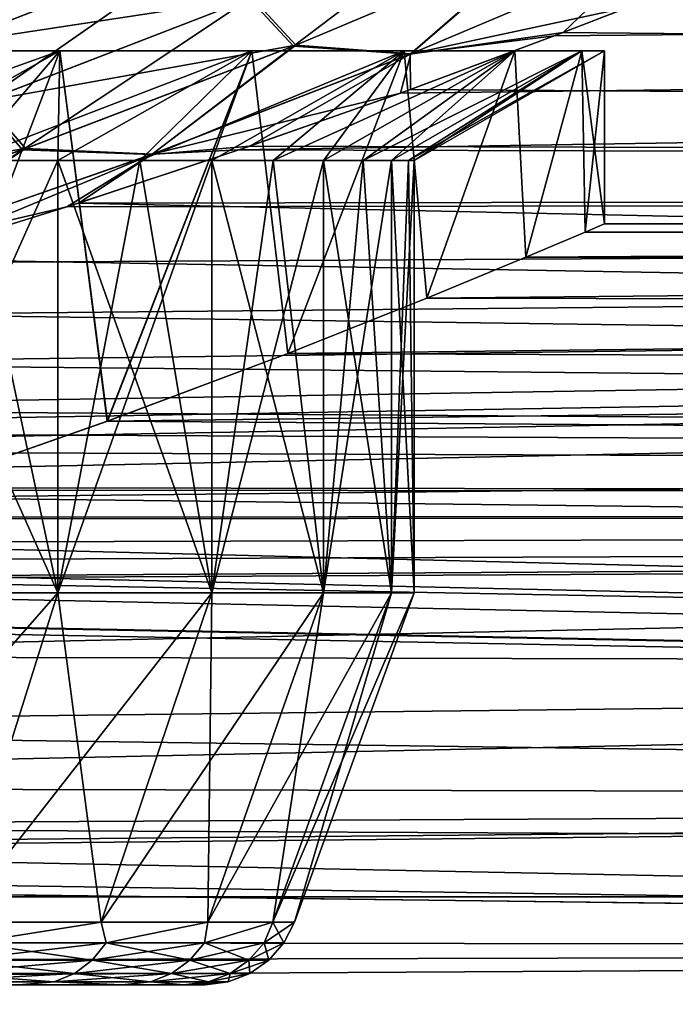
# Model space of a CAD drawing. Header units: metres. Extents: x -150 to 310, y -128 to 84.
# Tile 225 of 465: x 83.65 to 85.72, y 18.54 to 21.64. Entities that reach past the tile are written whole.
import ezdxf

# ---------------------------------------------------------------- set-up
doc = ezdxf.new("R2010")
doc.units = ezdxf.units.M
doc.layers.add('solid_26009703_SW0001', color=7, linetype='CONTINUOUS')
doc.layers.add('solid_26009703_SW0001_01', color=7, linetype='CONTINUOUS')

msp = doc.modelspace()

# ---------------------------------------------------------------- linework, layer by layer
at = {"layer": 'solid_26009703_SW0001'}
for points in [[(127.5, 20.109972, 11.161945), (80.220291, 20.163897, 11.064233), (79.600922, 20.065847, 11.241076)], [(127.5, 20.109972, 11.161945), (78.351746, 19.922819, 11.492663), (77.102623, 19.850832, 11.616559)], [(127.5, 18.87756, 13.139169), (127.5, 20.109972, 11.161945), (77.102623, 19.850832, 11.616559)], [(127.5, 20.109972, 11.161945), (78.977341, 19.985449, 11.383403), (78.351746, 19.922819, 11.492663)], [(127.5, 20.109972, 11.161945), (79.600922, 20.065847, 11.241076), (78.977341, 19.985449, 11.383403)], [(127.5, 18.87756, 13.139169), (77.102623, 19.850832, 11.616559), (-127.5, 18.87756, 13.139169)], [(97.199997, 19.605188, -7.525727), (80.602585, 19.412781, -8.008991), (79.601929, 19.225555, -8.448551)], [(97.199997, 19.184454, -8.54147), (97.199997, 19.605188, -7.525727), (79.601929, 19.225555, -8.448551)], [(97.199997, 19.184454, 8.54147), (78.579277, 19.087269, 8.756495), (79.601555, 19.225494, 8.44869)], [(97.199997, 19.184454, -8.54147), (79.601929, 19.225555, -8.448551), (78.579727, 19.087317, -8.756391)], [(97.199997, 19.184454, -8.54147), (77.541542, 19.002232, -8.939529), (76.500267, 18.973419, -9.000519)], [(97.199997, 18.711138, -9.5338), (97.199997, 19.184454, -8.54147), (76.500267, 18.973419, -9.000519)], [(97.199997, 19.184454, -8.54147), (78.579727, 19.087317, -8.756391), (77.541542, 19.002232, -8.939529)], [(97.199997, 19.184454, 8.54147), (97.199997, 18.711138, 9.5338), (78.579277, 19.087269, 8.756495)], [(97.199997, 18.711138, 9.5338), (77.541046, 19.002205, 8.939588), (78.579277, 19.087269, 8.756495)], [(97.199997, 18.711138, 9.5338), (76.499779, 18.973419, 9.000521), (77.541046, 19.002205, 8.939588)], [(97.199997, 18.711138, -9.5338), (76.500267, 18.973419, -9.000519), (-128, 18.185108, -10.501361)], [(97.199997, 18.711138, 9.5338), (-128, 18.185108, 10.501361), (-76.500221, 18.973419, 9.000521)], [(97.199997, 18.711138, 9.5338), (-76.500221, 18.973419, 9.000521), (76.499779, 18.973419, 9.000521)], [(127.5, 18.87756, 13.139169), (-127.5, 18.87756, 13.139169), (-127.5, 17.451437, 14.981567)], [(127.5, 17.451437, 14.981567), (127.5, 18.87756, 13.139169), (-127.5, 17.451437, 14.981567)], [(97.199997, 18.186533, -10.5), (97.199997, 18.711138, -9.5338), (-128, 18.185108, -10.501361)], [(97.199997, 18.711138, 9.5338), (97.199997, 18.186533, 10.5), (-128, 18.185108, 10.501361)]]:
    msp.add_3dface(points, dxfattribs=at)
at = {"layer": 'solid_26009703_SW0001_01'}
for points in [[(83.333344, 21.765318, -8.800523), (84.169853, 22.09161, -8.074072), (83.422478, 21.564159, -8.827559)], [(84.169853, 22.09161, -8.074072), (84.261826, 21.890675, -8.091558), (83.422478, 21.564159, -8.827559)], [(84.379936, 21.710833, -8.144916), (85.144402, 22.035242, -7.319735), (84.518372, 21.560921, -8.231521)], [(85.144402, 22.035242, -7.319735), (85.290176, 21.885086, -7.392825), (84.518372, 21.560921, -8.231521)], [(127.5, 21.945204, 6.885352), (84.85614, 21.412464, 8.396807), (84.345764, 21.23313, 8.840486)], [(127.5, 21.13603, 9.070185), (127.5, 21.945204, 6.885352), (84.345764, 21.23313, 8.840486)], [(127.5, 21.945204, 6.885352), (85.341537, 21.593143, 7.920616), (84.85614, 21.412464, 8.396807)], [(127.5, 21.945204, 6.885352), (85.577736, 21.684141, 7.667987), (85.341537, 21.593143, 7.920616)], [(83.342819, 21.768812, 8.793093), (83.431999, 21.567659, 8.820019), (84.269867, 21.894003, 8.083732)], [(83.422478, 21.564159, -8.827559), (84.261826, 21.890675, -8.091558), (83.534119, 21.384117, -8.892831)], [(84.269867, 21.894003, 8.083732), (83.431999, 21.567659, 8.820019), (84.388023, 21.714163, 8.136971)], [(84.261826, 21.890675, -8.091558), (84.379936, 21.710833, -8.144916), (83.534119, 21.384117, -8.892831)], [(84.388023, 21.714163, 8.136971), (84.52655, 21.564253, 8.22344), (85.296806, 21.888044, 7.384789)], [(84.518372, 21.560921, -8.231521), (85.290176, 21.885086, -7.392825), (84.887474, 21.53546, -8.126721)], [(84.889046, 21.53616, 8.125039), (85.296806, 21.888044, 7.384789), (84.52655, 21.564253, 8.22344)], [(85.290176, 21.885086, -7.392825), (85.622086, 21.846216, -7.283629), (84.887474, 21.53546, -8.126721)], [(84.889046, 21.53616, 8.125039), (85.623528, 21.846891, 7.281749), (85.296806, 21.888044, 7.384789)], [(84.887474, 21.53546, -8.126721), (85.622086, 21.846216, -7.283629), (85.370491, 21.604103, -7.890675)], [(84.889046, 21.53616, 8.125039), (85.577736, 21.684141, 7.667987), (85.623528, 21.846891, 7.281749)], [(85.622086, 21.846216, -7.283629), (85.578102, 21.684212, -7.667787), (85.370491, 21.604103, -7.890675)], [(85.578102, 21.684212, -7.667787), (85.824669, 21.781141, -7.387955), (127.5, 21.13603, -9.070185)], [(83.431999, 21.567659, 8.820019), (83.543724, 21.387621, 8.885159), (84.388023, 21.714163, 8.136971)], [(84.388023, 21.714163, 8.136971), (83.543724, 21.387621, 8.885159), (84.52655, 21.564253, 8.22344)], [(83.534119, 21.384117, -8.892831), (84.379936, 21.710833, -8.144916), (83.662781, 21.234035, -8.993133)], [(84.379936, 21.710833, -8.144916), (84.518372, 21.560921, -8.231521), (83.662781, 21.234035, -8.993133)], [(84.889046, 21.53616, 8.125039), (85.341537, 21.593143, 7.920616), (85.577736, 21.684141, 7.667987)], [(85.370491, 21.604103, -7.890675), (85.578102, 21.684212, -7.667787), (127.5, 21.13603, -9.070185)], [(84.889046, 21.53616, 8.125039), (84.85614, 21.412464, 8.396807), (85.341537, 21.593143, 7.920616)], [(84.887474, 21.53546, -8.126721), (85.370491, 21.604103, -7.890675), (84.888115, 21.424021, -8.367279)], [(84.888115, 21.424021, -8.367279), (85.370491, 21.604103, -7.890675), (127.5, 21.13603, -9.070185)], [(83.543724, 21.387621, 8.885159), (83.672516, 21.237545, 8.985312), (84.52655, 21.564253, 8.22344)], [(83.662781, 21.234035, -8.993133), (84.518372, 21.560921, -8.231521), (84.071373, 21.219017, -8.899186)], [(84.072983, 21.219589, 8.89782), (84.52655, 21.564253, 8.22344), (83.672516, 21.237545, 8.985312)], [(84.518372, 21.560921, -8.231521), (84.887474, 21.53546, -8.126721), (84.071373, 21.219017, -8.899186)], [(84.072983, 21.219589, 8.89782), (84.889046, 21.53616, 8.125039), (84.52655, 21.564253, 8.22344)], [(83.781151, 21.54641, -5.290067), (83.164169, 21.200001, -5.113596), (82.815453, 21.200001, -5.538505)], [(83.060715, 21.54641, -6.160924), (83.781151, 21.54641, -5.290067), (82.815453, 21.200001, -5.538505)], [(83.060715, 21.54641, -6.160924), (83.244675, 20.136799, -5.95897), (83.781151, 21.54641, -5.290067)], [(83.781151, 21.54641, 5.290067), (83.244431, 20.136717, 5.959247), (83.060715, 21.54641, 6.160924)], [(83.781151, 21.54641, 5.290067), (83.060715, 21.54641, 6.160924), (83.164169, 21.200001, 5.113596)], [(83.781151, 21.54641, -5.290067), (83.484344, 21.200001, -4.66679), (83.164169, 21.200001, -5.113596)], [(83.781151, 21.54641, 5.290067), (83.164169, 21.200001, 5.113596), (83.484344, 21.200001, 4.66679)], [(83.781151, 21.54641, 5.290067), (83.930939, 20.377548, 5.074989), (83.244431, 20.136717, 5.959247)], [(83.781151, 21.54641, -5.290067), (83.244675, 20.136799, -5.95897), (83.93116, 20.37763, -5.074659)], [(84.386757, 21.54641, -4.335783), (83.774612, 21.200001, -4.2), (83.484344, 21.200001, -4.66679)], [(83.781151, 21.54641, -5.290067), (84.386757, 21.54641, -4.335783), (83.484344, 21.200001, -4.66679)], [(83.781151, 21.54641, 5.290067), (83.484344, 21.200001, 4.66679), (83.774612, 21.200001, 4.2)], [(84.386757, 21.54641, -4.335783), (84.03373, 21.200001, -3.715225), (83.774612, 21.200001, -4.2)], [(84.386757, 21.54641, 4.335783), (83.774612, 21.200001, 4.2), (84.03373, 21.200001, 3.715225)], [(84.386757, 21.54641, 4.335783), (83.781151, 21.54641, 5.290067), (83.774612, 21.200001, 4.2)], [(83.781151, 21.54641, -5.290067), (83.93116, 20.37763, -5.074659), (84.386757, 21.54641, -4.335783)], [(84.386757, 21.54641, 4.335783), (83.930939, 20.377548, 5.074989), (83.781151, 21.54641, 5.290067)], [(84.386757, 21.54641, 4.335783), (84.50042, 20.591423, 4.122293), (83.930939, 20.377548, 5.074989)], [(84.386757, 21.54641, -4.335783), (83.93116, 20.37763, -5.074659), (84.500603, 20.591496, -4.121935)], [(84.867989, 21.54641, -3.313121), (84.26059, 21.200001, -3.214541), (84.03373, 21.200001, -3.715225)], [(84.386757, 21.54641, -4.335783), (84.867989, 21.54641, -3.313121), (84.03373, 21.200001, -3.715225)], [(84.386757, 21.54641, 4.335783), (84.03373, 21.200001, 3.715225), (84.26059, 21.200001, 3.214541)], [(84.071373, 21.219017, -8.899186), (84.887474, 21.53546, -8.126721), (84.380371, 21.245016, -8.811884)], [(84.072983, 21.219589, 8.89782), (84.85614, 21.412464, 8.396807), (84.889046, 21.53616, 8.125039)], [(84.867989, 21.54641, -3.313121), (84.454216, 21.200001, -2.700092), (84.26059, 21.200001, -3.214541)], [(84.867989, 21.54641, 3.313121), (84.26059, 21.200001, 3.214541), (84.454216, 21.200001, 2.700092)], [(84.867989, 21.54641, 3.313121), (84.386757, 21.54641, 4.335783), (84.26059, 21.200001, 3.214541)], [(84.887474, 21.53546, -8.126721), (84.888115, 21.424021, -8.367279), (84.380371, 21.245016, -8.811884)], [(84.386757, 21.54641, -4.335783), (84.500603, 20.591496, -4.121935), (84.867989, 21.54641, -3.313121)], [(84.867989, 21.54641, 3.313121), (84.50042, 20.591423, 4.122293), (84.386757, 21.54641, 4.335783)], [(85.217247, 21.54641, -2.238209), (84.613777, 21.200001, -2.17408), (84.454216, 21.200001, -2.700092)], [(84.867989, 21.54641, -3.313121), (85.217247, 21.54641, -2.238209), (84.454216, 21.200001, -2.700092)], [(84.867989, 21.54641, 3.313121), (84.454216, 21.200001, 2.700092), (84.613777, 21.200001, 2.17408)], [(84.867989, 21.54641, 3.313121), (84.939301, 20.765961, 3.126479), (84.50042, 20.591423, 4.122293)], [(84.867989, 21.54641, -3.313121), (84.500603, 20.591496, -4.121935), (84.939423, 20.766012, -3.126142)], [(85.217247, 21.54641, -2.238209), (84.738594, 21.200001, -1.638759), (84.613777, 21.200001, -2.17408)], [(85.217247, 21.54641, 2.238209), (84.613777, 21.200001, 2.17408), (84.738594, 21.200001, 1.638759)], [(85.217247, 21.54641, 2.238209), (84.867989, 21.54641, 3.313121), (84.613777, 21.200001, 2.17408)], [(85.429031, 21.54641, -1.127999), (84.82814, 21.200001, -1.09642), (84.738594, 21.200001, -1.638759)], [(85.217247, 21.54641, -2.238209), (85.429031, 21.54641, -1.127999), (84.738594, 21.200001, -1.638759)], [(85.217247, 21.54641, 2.238209), (84.738594, 21.200001, 1.638759), (84.82814, 21.200001, 1.09642)], [(85.429031, 21.54641, -1.127999), (84.882011, 21.200001, -0.549386), (84.82814, 21.200001, -1.09642)], [(85.429031, 21.54641, 1.127999), (84.82814, 21.200001, 1.09642), (84.882011, 21.200001, 0.549386)], [(85.429031, 21.54641, 1.127999), (85.217247, 21.54641, 2.238209), (84.82814, 21.200001, 1.09642)], [(84.867989, 21.54641, -3.313121), (84.939423, 20.766012, -3.126142), (85.217247, 21.54641, -2.238209)], [(85.217247, 21.54641, 2.238209), (84.939301, 20.765961, 3.126479), (84.867989, 21.54641, 3.313121)], [(85.5, 21.54641), (84.900002, 21.200001), (84.882011, 21.200001, -0.549386)], [(85.429031, 21.54641, 1.127999), (84.882011, 21.200001, 0.549386), (84.900002, 21.200001)], [(85.429031, 21.54641, -1.127999), (85.5, 21.54641), (84.882011, 21.200001, -0.549386)], [(85.429031, 21.54641, 1.127999), (84.900002, 21.200001), (85.5, 21.54641)], [(85.217247, 21.54641, 2.238209), (85.252159, 20.894983, 2.097548), (84.939301, 20.765961, 3.126479)], [(85.217247, 21.54641, -2.238209), (84.939423, 20.766012, -3.126142), (85.252228, 20.89501, -2.097276)], [(85.217247, 21.54641, -2.238209), (85.252228, 20.89501, -2.097276), (85.429031, 21.54641, -1.127999)], [(85.429031, 21.54641, 1.127999), (85.252159, 20.894983, 2.097548), (85.217247, 21.54641, 2.238209)], [(85.429031, 21.54641, 1.127999), (85.439064, 20.973398, 1.056688), (85.252159, 20.894983, 2.097548)], [(85.429031, 21.54641, -1.127999), (85.252228, 20.89501, -2.097276), (85.439095, 20.973406, -1.056528)], [(85.429031, 21.54641, -1.127999), (85.439095, 20.973406, -1.056528), (85.5, 21)], [(85.429031, 21.54641, -1.127999), (85.5, 21), (85.5, 21.54641)], [(85.429031, 21.54641, 1.127999), (85.5, 21.54641), (85.439064, 20.973398, 1.056688)], [(85.5, 21.54641), (85.5, 21), (85.439064, 20.973398, 1.056688)], [(84.072983, 21.219589, 8.89782), (84.345764, 21.23313, 8.840486), (84.85614, 21.412464, 8.396807)], [(84.380371, 21.245016, -8.811884), (84.888115, 21.424021, -8.367279), (127.5, 21.13603, -9.070185)], [(83.543724, 21.387621, 8.885159), (82.622543, 21.070847, 9.549714), (83.672516, 21.237545, 8.985312)], [(83.534119, 21.384117, -8.892831), (83.662781, 21.234035, -8.993133), (82.727882, 20.916653, -9.670525)], [(82.622543, 21.070847, 9.549714), (82.738892, 20.920204, 9.663324), (83.672516, 21.237545, 8.985312)], [(82.727882, 20.916653, -9.670525), (83.662781, 21.234035, -8.993133), (83.177628, 20.907572, -9.59447)], [(83.178993, 20.908064, 9.593496), (83.672516, 21.237545, 8.985312), (82.738892, 20.920204, 9.663324)], [(83.662781, 21.234035, -8.993133), (84.071373, 21.219017, -8.899186), (83.177628, 20.907572, -9.59447)], [(83.177628, 20.907572, -9.59447), (84.071373, 21.219017, -8.899186), (83.274864, 20.889069, -9.62532)], [(83.178993, 20.908064, 9.593496), (84.072983, 21.219589, 8.89782), (83.672516, 21.237545, 8.985312)], [(83.178993, 20.908064, 9.593496), (83.802887, 21.05356, 9.259999), (84.072983, 21.219589, 8.89782)], [(84.071373, 21.219017, -8.899186), (83.839951, 21.065498, -9.232811), (83.274864, 20.889069, -9.62532)], [(127.5, 21.13603, 9.070185), (84.345764, 21.23313, 8.840486), (83.802887, 21.05356, 9.259999)], [(84.072983, 21.219589, 8.89782), (83.802887, 21.05356, 9.259999), (84.345764, 21.23313, 8.840486)], [(83.839951, 21.065498, -9.232811), (84.380371, 21.245016, -8.811884), (127.5, 21.13603, -9.070185)], [(84.071373, 21.219017, -8.899186), (84.380371, 21.245016, -8.811884), (83.839951, 21.065498, -9.232811)], [(83.774612, 21.200001, -4.2), (83.774612, 19.836365, -4.2), (83.164169, 19.836365, -5.113596)], [(83.484344, 21.200001, -4.66679), (83.774612, 21.200001, -4.2), (83.164169, 19.836365, -5.113596)], [(83.774612, 19.836365, 4.2), (83.484344, 21.200001, 4.66679), (83.164169, 21.200001, 5.113596)], [(83.164169, 19.836365, 5.113596), (83.774612, 19.836365, 4.2), (83.164169, 21.200001, 5.113596)], [(83.774612, 19.836365, 4.2), (83.774612, 21.200001, 4.2), (83.484344, 21.200001, 4.66679)], [(84.26059, 21.200001, -3.214541), (84.26059, 19.836365, -3.214541), (83.774612, 19.836365, -4.2)], [(84.03373, 21.200001, -3.715225), (84.26059, 21.200001, -3.214541), (83.774612, 19.836365, -4.2)], [(83.774612, 21.200001, -4.2), (84.03373, 21.200001, -3.715225), (83.774612, 19.836365, -4.2)], [(84.26059, 19.836365, 3.214541), (84.03373, 21.200001, 3.715225), (83.774612, 21.200001, 4.2)], [(83.774612, 19.836365, 4.2), (84.26059, 19.836365, 3.214541), (83.774612, 21.200001, 4.2)], [(84.26059, 19.836365, 3.214541), (84.26059, 21.200001, 3.214541), (84.03373, 21.200001, 3.715225)], [(84.613777, 21.200001, -2.17408), (84.613777, 19.836365, -2.17408), (84.26059, 19.836365, -3.214541)], [(84.454216, 21.200001, -2.700092), (84.613777, 21.200001, -2.17408), (84.26059, 19.836365, -3.214541)], [(84.26059, 21.200001, -3.214541), (84.454216, 21.200001, -2.700092), (84.26059, 19.836365, -3.214541)], [(84.613777, 19.836365, 2.17408), (84.454216, 21.200001, 2.700092), (84.26059, 21.200001, 3.214541)], [(84.26059, 19.836365, 3.214541), (84.613777, 19.836365, 2.17408), (84.26059, 21.200001, 3.214541)], [(84.613777, 19.836365, 2.17408), (84.613777, 21.200001, 2.17408), (84.454216, 21.200001, 2.700092)], [(84.82814, 21.200001, -1.09642), (84.82814, 19.836365, -1.09642), (84.613777, 19.836365, -2.17408)], [(84.738594, 21.200001, -1.638759), (84.82814, 21.200001, -1.09642), (84.613777, 19.836365, -2.17408)], [(84.613777, 21.200001, -2.17408), (84.738594, 21.200001, -1.638759), (84.613777, 19.836365, -2.17408)], [(84.82814, 19.836365, 1.09642), (84.738594, 21.200001, 1.638759), (84.613777, 21.200001, 2.17408)], [(84.613777, 19.836365, 2.17408), (84.82814, 19.836365, 1.09642), (84.613777, 21.200001, 2.17408)], [(84.82814, 19.836365, 1.09642), (84.82814, 21.200001, 1.09642), (84.738594, 21.200001, 1.638759)], [(84.900002, 21.200001), (84.900002, 19.836365), (84.82814, 19.836365, -1.09642)], [(84.882011, 21.200001, -0.549386), (84.900002, 21.200001), (84.82814, 19.836365, -1.09642)], [(84.82814, 21.200001, -1.09642), (84.882011, 21.200001, -0.549386), (84.82814, 19.836365, -1.09642)], [(84.882011, 21.200001, 0.549386), (84.82814, 21.200001, 1.09642), (84.900002, 19.836365)], [(84.82814, 19.836365, 1.09642), (84.900002, 19.836365), (84.82814, 21.200001, 1.09642)], [(84.882011, 21.200001, 0.549386), (84.900002, 19.836365), (84.900002, 21.200001)], [(127.5, 21.13603, 9.070185), (80.84024, 20.279057, 10.851722), (80.220291, 20.163897, 11.064233)], [(127.5, 20.109972, 11.161945), (127.5, 21.13603, 9.070185), (80.220291, 20.163897, 11.064233)], [(127.5, 21.13603, 9.070185), (81.171654, 20.347195, 10.723417), (80.84024, 20.279057, 10.851722)], [(127.5, 21.13603, 9.070185), (81.457619, 20.409658, 10.60405), (81.171654, 20.347195, 10.723417)], [(127.5, 21.13603, 9.070185), (82.06456, 20.553713, 10.322059), (81.457619, 20.409658, 10.60405)], [(127.5, 21.13603, 9.070185), (82.65448, 20.709419, 10.005996), (82.06456, 20.553713, 10.322059)], [(127.5, 21.13603, 9.070185), (83.235626, 20.87734, 9.650735), (82.65448, 20.709419, 10.005996)], [(127.5, 21.13603, 9.070185), (83.802887, 21.05356, 9.259999), (83.235626, 20.87734, 9.650735)], [(83.839951, 21.065498, -9.232811), (127.5, 21.13603, -9.070185), (127.5, 20.109972, -11.161945)], [(83.274864, 20.889069, -9.62532), (83.839951, 21.065498, -9.232811), (127.5, 20.109972, -11.161945)], [(83.178993, 20.908064, 9.593496), (83.235626, 20.87734, 9.650735), (83.802887, 21.05356, 9.259999)], [(97.199997, 20.97122, 1.099055), (85.439064, 20.973398, 1.056688), (85.5, 21)], [(97.199997, 21), (85.5, 21), (85.439095, 20.973406, -1.056528)], [(97.199997, 20.97122, -1.099055), (97.199997, 21), (85.439095, 20.973406, -1.056528)], [(97.199997, 20.97122, 1.099055), (85.5, 21), (97.199997, 21)], [(97.199997, 20.97122, 1.099055), (85.252159, 20.894983, 2.097548), (85.439064, 20.973398, 1.056688)], [(97.199997, 20.97122, 1.099055), (97.199997, 20.88496, 2.195098), (85.252159, 20.894983, 2.097548)], [(97.199997, 20.97122, -1.099055), (85.439095, 20.973406, -1.056528), (85.252228, 20.89501, -2.097276)], [(97.199997, 20.88496, -2.195098), (97.199997, 20.97122, -1.099055), (85.252228, 20.89501, -2.097276)], [(82.695457, 20.720711, -9.982591), (83.274864, 20.889069, -9.62532), (127.5, 20.109972, -11.161945)], [(97.199997, 20.88496, 2.195098), (84.939301, 20.765961, 3.126479), (85.252159, 20.894983, 2.097548)], [(97.199997, 20.88496, 2.195098), (97.199997, 20.741455, 3.285124), (84.939301, 20.765961, 3.126479)], [(97.199997, 20.88496, -2.195098), (85.252228, 20.89501, -2.097276), (84.939423, 20.766012, -3.126142)], [(97.199997, 20.741455, -3.285124), (97.199997, 20.88496, -2.195098), (84.939423, 20.766012, -3.126142)], [(97.199997, 20.741455, 3.285124), (84.50042, 20.591423, 4.122293), (84.939301, 20.765961, 3.126479)], [(97.199997, 20.741455, -3.285124), (84.939423, 20.766012, -3.126142), (84.500603, 20.591496, -4.121935)], [(82.106682, 20.564339, -10.300871), (82.695457, 20.720711, -9.982591), (127.5, 20.109972, -11.161945)], [(97.199997, 20.741455, 3.285124), (97.199997, 20.5411, 4.366146), (84.50042, 20.591423, 4.122293)], [(97.199997, 20.5411, -4.366146), (97.199997, 20.741455, -3.285124), (84.500603, 20.591496, -4.121935)], [(81.500305, 20.419327, -10.585418), (82.106682, 20.564339, -10.300871), (127.5, 20.109972, -11.161945)], [(97.199997, 20.5411, 4.366146), (83.930939, 20.377548, 5.074989), (84.50042, 20.591423, 4.122293)], [(97.199997, 20.5411, -4.366146), (84.500603, 20.591496, -4.121935), (83.93116, 20.37763, -5.074659)], [(97.199997, 20.5411, 4.366146), (97.199997, 20.284443, 5.4352), (83.930939, 20.377548, 5.074989)], [(97.199997, 20.284443, -5.4352), (97.199997, 20.5411, -4.366146), (83.93116, 20.37763, -5.074659)], [(81.171829, 20.347244, -10.723322), (81.500305, 20.419327, -10.585418), (127.5, 20.109972, -11.161945)], [(97.199997, 20.284443, 5.4352), (83.244431, 20.136717, 5.959247), (83.930939, 20.377548, 5.074989)], [(97.199997, 20.284443, -5.4352), (83.93116, 20.37763, -5.074659), (83.244675, 20.136799, -5.95897)], [(80.883133, 20.287582, -10.835775), (81.171829, 20.347244, -10.723322), (127.5, 20.109972, -11.161945)], [(80.263283, 20.171221, -11.050876), (80.883133, 20.287582, -10.835775), (127.5, 20.109972, -11.161945)], [(97.199997, 20.284443, 5.4352), (97.199997, 19.972187, 6.489357), (83.244431, 20.136717, 5.959247)], [(97.199997, 19.972187, -6.489357), (97.199997, 20.284443, -5.4352), (83.244675, 20.136799, -5.95897)], [(79.643982, 20.071987, -11.230107), (80.263283, 20.171221, -11.050876), (127.5, 20.109972, -11.161945)], [(97.199997, 19.972187, 6.489357), (82.444122, 19.88397, 6.754829), (83.244431, 20.136717, 5.959247)], [(97.199997, 19.972187, -6.489357), (83.244675, 20.136799, -5.95897), (82.444359, 19.884043, -6.754614)], [(79.643982, 20.071987, -11.230107), (127.5, 20.109972, -11.161945), (127.5, 18.87756, -13.139169)], [(79.020279, 19.99037, -11.374756), (79.643982, 20.071987, -11.230107), (127.5, 18.87756, -13.139169)], [(78.394501, 19.926498, -11.48628), (79.020279, 19.99037, -11.374756), (127.5, 18.87756, -13.139169)], [(97.199997, 19.972187, -6.489357), (82.444359, 19.884043, -6.754614), (81.556686, 19.635939, -7.445126)], [(97.199997, 19.605188, -7.525727), (97.199997, 19.972187, -6.489357), (81.556686, 19.635939, -7.445126)], [(97.199997, 19.972187, 6.489357), (97.199997, 19.605188, 7.525727), (82.444122, 19.88397, 6.754829)], [(77.145203, 19.852032, -11.614511), (78.394501, 19.926498, -11.48628), (127.5, 18.87756, -13.139169)], [(97.199997, 19.605188, 7.525727), (81.55645, 19.635878, 7.445288), (82.444122, 19.88397, 6.754829)], [(-127.5, 18.87756, -13.139169), (-77.10305, 19.850834, -11.616558), (127.5, 18.87756, -13.139169)], [(-77.10305, 19.850834, -11.616558), (75.89695, 19.850834, -11.616558), (127.5, 18.87756, -13.139169)], [(75.89695, 19.850834, -11.616558), (77.145203, 19.852032, -11.614511), (127.5, 18.87756, -13.139169)], [(82.864166, 18.797394, -4.883383), (83.164169, 19.836365, -5.113596), (83.774612, 19.836365, -4.2)], [(83.447128, 18.797394, -4.010914), (82.864166, 18.797394, -4.883383), (83.774612, 19.836365, -4.2)], [(83.447128, 18.797394, 4.010914), (83.774612, 19.836365, 4.2), (83.164169, 19.836365, 5.113596)], [(83.447128, 18.797394, -4.010914), (83.774612, 19.836365, -4.2), (84.26059, 19.836365, -3.214541)], [(83.911224, 18.797394, -3.069818), (83.447128, 18.797394, -4.010914), (84.26059, 19.836365, -3.214541)], [(83.447128, 18.797394, 4.010914), (83.911224, 18.797394, 3.069817), (83.774612, 19.836365, 4.2)], [(83.911224, 18.797394, 3.069817), (84.26059, 19.836365, 3.214541), (83.774612, 19.836365, 4.2)], [(83.911224, 18.797394, -3.069818), (84.26059, 19.836365, -3.214541), (84.613777, 19.836365, -2.17408)], [(84.248512, 18.797394, -2.076195), (83.911224, 18.797394, -3.069818), (84.613777, 19.836365, -2.17408)], [(83.911224, 18.797394, 3.069817), (84.248512, 18.797394, 2.076195), (84.26059, 19.836365, 3.214541)], [(84.248512, 18.797394, -2.076195), (84.613777, 19.836365, -2.17408), (84.82814, 19.836365, -1.09642)], [(84.453217, 18.797394, -1.047053), (84.248512, 18.797394, -2.076195), (84.82814, 19.836365, -1.09642)], [(84.248512, 18.797394, 2.076195), (84.613777, 19.836365, 2.17408), (84.26059, 19.836365, 3.214541)], [(84.248512, 18.797394, 2.076195), (84.453217, 18.797394, 1.047053), (84.613777, 19.836365, 2.17408)], [(84.453217, 18.797394, -1.047053), (84.82814, 19.836365, -1.09642), (84.900002, 19.836365)], [(84.453217, 18.797394, -1.047053), (84.900002, 19.836365), (84.521843, 18.797394)], [(84.453217, 18.797394, 1.047053), (84.82814, 19.836365, 1.09642), (84.613777, 19.836365, 2.17408)], [(84.453217, 18.797394, 1.047053), (84.521843, 18.797394), (84.82814, 19.836365, 1.09642)], [(84.521843, 18.797394), (84.900002, 19.836365), (84.82814, 19.836365, 1.09642)], [(97.199997, 19.605188, 7.525727), (80.602287, 19.41272, 8.00914), (81.55645, 19.635878, 7.445288)], [(97.199997, 19.605188, -7.525727), (81.556686, 19.635939, -7.445126), (80.602585, 19.412781, -8.008991)], [(97.199997, 19.605188, 7.525727), (97.199997, 19.184454, 8.54147), (80.602287, 19.41272, 8.00914)], [(97.199997, 19.184454, 8.54147), (79.601555, 19.225494, 8.44869), (80.602287, 19.41272, 8.00914)], [(-127.5, 18.87756, -13.139169), (127.5, 18.87756, -13.139169), (127.5, 17.451437, -14.981567)], [(-127.5, 17.451437, -14.981567), (-127.5, 18.87756, -13.139169), (127.5, 17.451437, -14.981567)], [(83.500504, 18.732243, -3.848561), (83.447128, 18.797394, -4.010914), (83.911224, 18.797394, -3.069818)], [(83.500504, 18.732243, 3.848561), (83.911224, 18.797394, 3.069817), (83.447128, 18.797394, 4.010914)], [(83.927658, 18.732243, -2.940818), (83.500504, 18.732243, -3.848561), (83.911224, 18.797394, -3.069818)], [(83.500504, 18.732243, 3.848561), (83.927658, 18.732243, 2.940818), (83.911224, 18.797394, 3.069817)], [(83.927658, 18.732243, -2.940818), (83.911224, 18.797394, -3.069818), (84.248512, 18.797394, -2.076195)], [(83.927658, 18.732243, 2.940818), (84.248512, 18.797394, 2.076195), (83.911224, 18.797394, 3.069817)], [(84.237671, 18.732243, -1.986696), (83.927658, 18.732243, -2.940818), (84.248512, 18.797394, -2.076195)], [(83.927658, 18.732243, 2.940818), (84.237671, 18.732243, 1.986696), (84.248512, 18.797394, 2.076195)], [(84.237671, 18.732243, -1.986696), (84.248512, 18.797394, -2.076195), (84.453217, 18.797394, -1.047053)], [(84.425659, 18.732243, -1.001243), (84.237671, 18.732243, -1.986696), (84.453217, 18.797394, -1.047053)], [(84.237671, 18.732243, 1.986696), (84.453217, 18.797394, 1.047053), (84.248512, 18.797394, 2.076195)], [(84.237671, 18.732243, 1.986696), (84.425659, 18.732243, 1.001243), (84.453217, 18.797394, 1.047053)], [(84.425659, 18.732243, -1.001243), (84.453217, 18.797394, -1.047053), (84.521843, 18.797394)], [(84.488647, 18.732243), (84.425659, 18.732243, -1.001243), (84.521843, 18.797394)], [(84.425659, 18.732243, 1.001243), (84.488647, 18.732243), (84.453217, 18.797394, 1.047053)], [(84.488647, 18.732243), (84.521843, 18.797394), (84.453217, 18.797394, 1.047053)], [(83.45842, 18.677008, -3.825424), (83.500504, 18.732243, -3.848561), (83.927658, 18.732243, -2.940818)], [(83.883003, 18.677008, -2.923138), (83.45842, 18.677008, -3.825424), (83.927658, 18.732243, -2.940818)], [(83.45842, 18.677008, 3.825424), (83.883003, 18.677008, 2.923138), (83.500504, 18.732243, 3.848561)], [(83.883003, 18.677008, 2.923138), (83.927658, 18.732243, 2.940818), (83.500504, 18.732243, 3.848561)], [(83.883003, 18.677008, -2.923138), (83.927658, 18.732243, -2.940818), (84.237671, 18.732243, -1.986696)], [(84.191154, 18.677008, -1.974753), (83.883003, 18.677008, -2.923138), (84.237671, 18.732243, -1.986696)], [(83.883003, 18.677008, 2.923138), (84.191154, 18.677008, 1.974753), (83.927658, 18.732243, 2.940818)], [(84.191154, 18.677008, 1.974753), (84.237671, 18.732243, 1.986696), (83.927658, 18.732243, 2.940818)], [(84.191154, 18.677008, -1.974753), (84.237671, 18.732243, -1.986696), (84.425659, 18.732243, -1.001243)], [(84.378006, 18.677008, -0.995224), (84.191154, 18.677008, -1.974753), (84.425659, 18.732243, -1.001243)], [(84.191154, 18.677008, 1.974753), (84.378006, 18.677008, 0.995224), (84.237671, 18.732243, 1.986696)], [(84.378006, 18.677008, 0.995224), (84.425659, 18.732243, 1.001243), (84.237671, 18.732243, 1.986696)], [(84.378006, 18.677008, -0.995224), (84.425659, 18.732243, -1.001243), (84.488647, 18.732243)], [(84.44062, 18.677008), (84.378006, 18.677008, -0.995224), (84.488647, 18.732243)], [(84.378006, 18.677008, 0.995224), (84.44062, 18.677008), (84.425659, 18.732243, 1.001243)], [(84.425659, 18.732243, 1.001243), (84.44062, 18.677008), (84.488647, 18.732243)], [(83.405869, 18.635046, -3.796532), (83.45842, 18.677008, -3.825424), (83.883003, 18.677008, -2.923138)], [(83.82724, 18.635046, -2.901061), (83.405869, 18.635046, -3.796532), (83.883003, 18.677008, -2.923138)], [(83.405869, 18.635046, 3.796532), (83.82724, 18.635046, 2.901061), (83.45842, 18.677008, 3.825424)], [(83.82724, 18.635046, 2.901061), (83.883003, 18.677008, 2.923138), (83.45842, 18.677008, 3.825424)], [(83.82724, 18.635046, -2.901061), (83.883003, 18.677008, -2.923138), (84.191154, 18.677008, -1.974753)], [(84.133064, 18.635046, -1.959838), (83.82724, 18.635046, -2.901061), (84.191154, 18.677008, -1.974753)], [(83.82724, 18.635046, 2.901061), (84.133064, 18.635046, 1.959838), (83.883003, 18.677008, 2.923138)], [(84.133064, 18.635046, 1.959838), (84.191154, 18.677008, 1.974753), (83.883003, 18.677008, 2.923138)], [(84.133064, 18.635046, -1.959838), (84.191154, 18.677008, -1.974753), (84.378006, 18.677008, -0.995224)], [(84.318512, 18.635046, -0.987707), (84.133064, 18.635046, -1.959838), (84.378006, 18.677008, -0.995224)], [(84.133064, 18.635046, 1.959838), (84.318512, 18.635046, 0.987707), (84.191154, 18.677008, 1.974753)], [(84.318512, 18.635046, 0.987707), (84.378006, 18.677008, 0.995224), (84.191154, 18.677008, 1.974753)], [(84.318512, 18.635046, -0.987707), (84.378006, 18.677008, -0.995224), (84.44062, 18.677008)], [(84.380653, 18.635046), (84.318512, 18.635046, -0.987707), (84.44062, 18.677008)], [(84.318512, 18.635046, 0.987707), (84.380653, 18.635046), (84.378006, 18.677008, 0.995224)], [(84.378006, 18.677008, 0.995224), (84.380653, 18.635046), (84.44062, 18.677008)], [(83.34597, 18.608858, -3.763605), (83.405869, 18.635046, -3.796532), (83.82724, 18.635046, -2.901061)], [(83.763695, 18.608858, -2.8759), (83.34597, 18.608858, -3.763605), (83.82724, 18.635046, -2.901061)], [(83.34597, 18.608858, 3.763605), (83.763695, 18.608858, 2.8759), (83.405869, 18.635046, 3.796532)], [(83.34597, 18.608858, 3.763605), (83.65036, 18.6, 2.961452), (83.763695, 18.608858, 2.8759)], [(83.763695, 18.608858, -2.8759), (83.65036, 18.6, -2.961449), (83.34597, 18.608858, -3.763605)], [(83.763695, 18.608858, 2.8759), (83.82724, 18.635046, 2.901061), (83.405869, 18.635046, 3.796532)], [(83.763695, 18.608858, 2.8759), (83.65036, 18.6, 2.961452), (83.976822, 18.6, 2.000648)], [(83.763695, 18.608858, -2.8759), (83.97683, 18.6, -2.000645), (83.65036, 18.6, -2.961449)], [(83.763695, 18.608858, -2.8759), (83.82724, 18.635046, -2.901061), (84.133064, 18.635046, -1.959838)], [(84.066864, 18.608858, -1.94284), (83.763695, 18.608858, -2.8759), (84.133064, 18.635046, -1.959838)], [(83.763695, 18.608858, 2.8759), (84.066864, 18.608858, 1.94284), (83.82724, 18.635046, 2.901061)], [(83.763695, 18.608858, 2.8759), (83.976822, 18.6, 2.000648), (84.066864, 18.608858, 1.94284)], [(84.066864, 18.608858, -1.94284), (83.97683, 18.6, -2.000645), (83.763695, 18.608858, -2.8759)], [(84.066864, 18.608858, 1.94284), (84.133064, 18.635046, 1.959838), (83.82724, 18.635046, 2.901061)], [(84.066864, 18.608858, 1.94284), (83.976822, 18.6, 2.000648), (84.172539, 18.6, 1.015688)], [(84.066864, 18.608858, -1.94284), (84.172539, 18.6, -1.015686), (83.97683, 18.6, -2.000645)], [(84.066864, 18.608858, -1.94284), (84.133064, 18.635046, -1.959838), (84.318512, 18.635046, -0.987707)], [(84.250702, 18.608858, -0.979141), (84.066864, 18.608858, -1.94284), (84.318512, 18.635046, -0.987707)], [(84.066864, 18.608858, 1.94284), (84.250702, 18.608858, 0.979141), (84.133064, 18.635046, 1.959838)], [(84.066864, 18.608858, 1.94284), (84.172539, 18.6, 1.015688), (84.250702, 18.608858, 0.979141)], [(84.250702, 18.608858, -0.979141), (84.172539, 18.6, -1.015686), (84.066864, 18.608858, -1.94284)], [(84.250702, 18.608858, 0.979141), (84.318512, 18.635046, 0.987707), (84.133064, 18.635046, 1.959838)], [(84.250702, 18.608858, 0.979141), (84.172539, 18.6, 1.015688), (84.239937, 18.6)], [(84.312302, 18.608858), (84.239937, 18.6), (84.172539, 18.6, -1.015686)], [(84.312302, 18.608858), (84.172539, 18.6, -1.015686), (84.250702, 18.608858, -0.979141)], [(84.250702, 18.608858, 0.979141), (84.239937, 18.6), (84.312302, 18.608858)], [(84.250702, 18.608858, -0.979141), (84.318512, 18.635046, -0.987707), (84.380653, 18.635046)], [(84.312302, 18.608858), (84.250702, 18.608858, -0.979141), (84.380653, 18.635046)], [(84.250702, 18.608858, 0.979141), (84.312302, 18.608858), (84.318512, 18.635046, 0.987707)], [(84.318512, 18.635046, 0.987707), (84.312302, 18.608858), (84.380653, 18.635046)], [(82.827988, 18.6, 2.749738), (83.976822, 18.6, 2.000648), (83.65036, 18.6, 2.961452)], [(82.827988, 18.6, 2.749738), (83.144493, 18.6, 1.859851), (83.976822, 18.6, 2.000648)], [(82.828018, 18.6, -2.749672), (83.65036, 18.6, -2.961449), (83.97683, 18.6, -2.000645)], [(83.144508, 18.6, -1.859785), (82.828018, 18.6, -2.749672), (83.97683, 18.6, -2.000645)], [(83.144493, 18.6, 1.859851), (84.172539, 18.6, 1.015688), (83.976822, 18.6, 2.000648)], [(83.144493, 18.6, 1.859851), (83.334579, 18.6, 0.944832), (84.172539, 18.6, 1.015688)], [(83.144508, 18.6, -1.859785), (83.97683, 18.6, -2.000645), (84.172539, 18.6, -1.015686)], [(83.334587, 18.6, -0.944788), (83.144508, 18.6, -1.859785), (84.172539, 18.6, -1.015686)], [(83.334579, 18.6, 0.944832), (83.400002, 18.6), (84.172539, 18.6, 1.015688)], [(83.334587, 18.6, -0.944788), (84.172539, 18.6, -1.015686), (84.239937, 18.6)], [(83.334587, 18.6, -0.944788), (84.239937, 18.6), (83.400002, 18.6)], [(83.400002, 18.6), (84.239937, 18.6), (84.172539, 18.6, 1.015688)]]:
    msp.add_3dface(points, dxfattribs=at)

doc.saveas('drawing.dxf')
